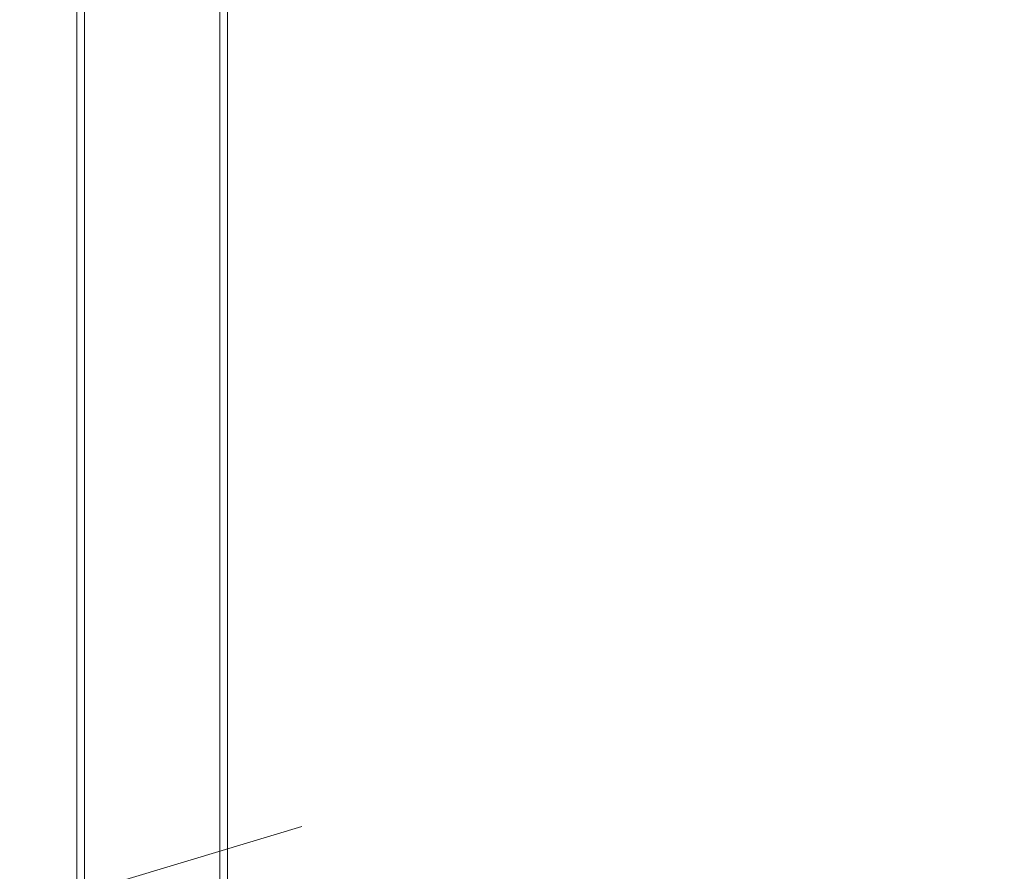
# Model space of a CAD drawing. Header units: millimetres. Extents: x -4395 to 65662, y -65530 to 6847.
# Tile 737 of 1034: x 24250 to 24774, y -17059 to -16606. Entities that reach past the tile are written whole.
import ezdxf

# ---------------------------------------------------------------- set-up
doc = ezdxf.new("R2010")
doc.units = ezdxf.units.MM
doc.layers.add('COTAS_P', color=1, linetype='Continuous', lineweight=0)
doc.layers.add('superior_C02', color=7, linetype='Continuous', lineweight=0)
doc.dimstyles.new('R19_100', dxfattribs={"dimtxt": 250, "dimasz": 150, "dimexe": 150, "dimexo": 80, "dimgap": 100, "dimtad": 1, "dimtih": 1, "dimtoh": 1, "dimdsep": 46, "dimcen": 0.09, "dimadec": 0, "dimazin": 0, "dimtfac": 1, "dimtdec": 4, "dimtofl": 0, "dimtmove": 0, "dimatfit": 3, "dimfxl": 1, "dimtolj": 1, "dimtzin": 0, "dimarcsym": 0})

# ---------------------------------------------------------------- blocks, each defined once
blk = doc.blocks.new('DIM_R33_31')
at = {"layer": 'COTAS_P'}
for p, q in [((24250.07, -17080), (24400.07, -17035)), ((26750.07, -17080), (26600.07, -17035)), ((24250.07, -17980), (24250.07, -17080)), ((24250.07, -17080), (26750.07, -17080)), ((24250.07, -17080), (24400.07, -17125)), ((26750.07, -17080), (26600.07, -17125)), ((26750.07, -17980), (26750.07, -17080))]:
    blk.add_line(p, q, dxfattribs=at)
blk.add_text('2500 P', height=250, dxfattribs=at).set_placement((25500.07, -16980))

msp = doc.modelspace()

# ---------------------------------------------------------------- linework, layer by layer
at = {"layer": 'superior_C02'}
for p, q in [((24280.488, -15750), (24280.488, -20250)), ((24284.488, -20250), (24284.488, -15750)), ((24356.488, -15750), (24356.488, -20250)), ((24360.488, -20250), (24360.488, -15750))]:
    msp.add_line(p, q, dxfattribs=at)

# ---------------------------------------------------------------- dimensions: what is measured, and where the dimension line sits
at = {"layer": 'COTAS_P'}
dim = msp.add_aligned_dim(p1=(24250.067, -17980), p2=(26750.067, -17980), distance=900, text='<> P', dimstyle='R19_100', dxfattribs=at)
dim.commit()
dim.dimension.update_dxf_attribs({"geometry": 'DIM_R33_31', "text_midpoint": (25500.067, -17080)})

doc.saveas('drawing.dxf')
